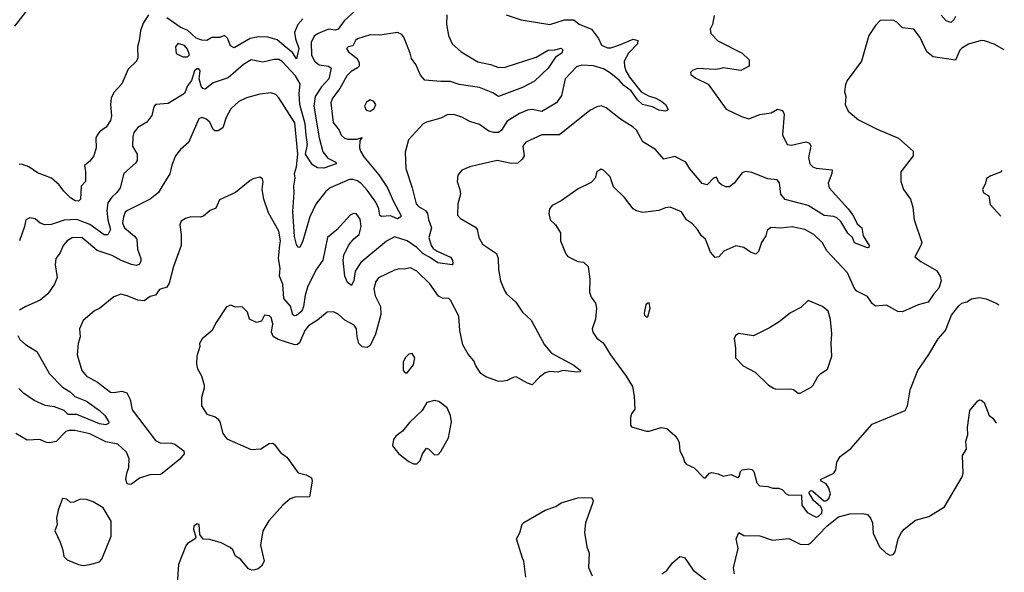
# Model space of a CAD drawing. Extents: x 1839239 to 1929705, y 762242 to 910352.
# Tile 385 of 429: x 1917288 to 1923429, y 866596 to 870045. Entities that reach past the tile are written whole.
import ezdxf

# ---------------------------------------------------------------- set-up
doc = ezdxf.new("R2010")
doc.units = 0

msp = doc.modelspace()

# ---------------------------------------------------------------- linework, layer by layer
at = {"layer": '0CON10XD'}
for points in [[(1917258.4, 870005), (1917362.7, 870137.3)], [(1919385, 870104.3), (1919311.8, 870038.2), (1919275, 869985.4), (1919255, 869979.6), (1919213.9, 869986.1), (1919145, 869956.9), (1919125, 869941.9), (1919107, 869903), (1919108.1, 869825), (1919126, 869785), (1919155, 869762.3), (1919215, 869754.1), (1919231.7, 869741.7), (1919216.6, 869675), (1919170.8, 869625), (1919131.9, 869565), (1919122.7, 869505), (1919156.4, 869306.4), (1919179.2, 869219.2), (1919210.8, 869180.8), (1919260, 869155), (1919262.5, 869145), (1919185, 869117.5), (1919145, 869120.8), (1919115, 869139.1), (1919070.6, 869205), (1919082.4, 869265), (1919075.6, 869324.4), (1919068.6, 869395), (1919034.7, 869515), (1919031.5, 869585), (1919038.2, 869645), (1919007.5, 869695), (1918925, 869783.8), (1918905, 869796), (1918875, 869795.9), (1918805, 869780), (1918732.5, 869795), (1918685, 869764.6), (1918587.6, 869682.4), (1918495, 869650.9), (1918445, 869610.6), (1918431.2, 869615), (1918419.4, 869629.4), (1918407.1, 869675), (1918413.3, 869725), (1918405, 869737.5), (1918393, 869737), (1918377.5, 869725), (1918360, 869665), (1918335, 869632.5), (1918316.2, 869585), (1918215, 869522), (1918135, 869515.8), (1918125, 869500), (1918112.7, 869447.3), (1918082, 869405), (1918025, 869371.4), (1918000.2, 869339.8), (1917993.1, 869315), (1917991.5, 869255), (1918021.4, 869205), (1918020, 869165), (1918010.5, 869149.5), (1917938.1, 869085), (1917914.7, 868995.3), (1917895, 868967.1), (1917862.1, 868937.9), (1917838.6, 868901.4), (1917832.5, 868855), (1917838.7, 868795), (1917854.1, 868735.9), (1917838.8, 868701.2), (1917815, 868701.2), (1917725, 868766), (1917645, 868796.8), (1917565, 868792.9), (1917485, 868766.7), (1917445, 868764.3), (1917415, 868774), (1917385, 868801.2), (1917352.3, 868807.7), (1917326.7, 868795), (1917318.8, 868755), (1917286.5, 868665)], [(1920322.5, 870075), (1920415, 870044.2), (1920594.4, 870014.4), (1920685, 870044.7), (1920745, 870044.6), (1920777.6, 870017.6), (1920854.3, 869985), (1920897.6, 869927.6), (1920916.4, 869885), (1920955, 869869.8), (1920975, 869869.2), (1921025, 869884.8), (1921115, 869922.5), (1921143.8, 869915), (1921141.4, 869895), (1921085, 869836.5), (1921058.8, 869785), (1921059.7, 869755), (1921069.1, 869725), (1921090.8, 869685), (1921165, 869594.2), (1921208.9, 869568.9), (1921255, 869555.7), (1921294, 869535), (1921316, 869515), (1921332.5, 869485), (1921329.3, 869480.7), (1921315, 869473.8), (1921275, 869480), (1921235, 869500.8), (1921173.3, 869515), (1921141.5, 869545), (1921101.7, 869601.7), (1921055, 869633.6), (1921027, 869667), (1920966.2, 869715), (1920928.4, 869738.4), (1920865.9, 869755.9), (1920795, 869760.9), (1920760, 869750), (1920690.5, 869675), (1920668, 869572), (1920635.5, 869525), (1920545, 869472.3), (1920485, 869484.4), (1920455, 869479.5), (1920405, 869458.9), (1920328.5, 869411.5), (1920292.5, 869355), (1920275, 869341.1), (1920245, 869340.9), (1920215, 869350), (1920155, 869390.6), (1920095, 869409.2), (1920045.4, 869435.4), (1919995, 869452.9), (1919955, 869450.8), (1919915, 869430.8), (1919825, 869405.8), (1919805, 869394), (1919714, 869295), (1919691.7, 869218.3), (1919695.5, 869115.5), (1919735.5, 868995), (1919760.9, 868895), (1919775, 868879.5), (1919818.6, 868855), (1919831.8, 868835), (1919837.5, 868797.5), (1919855.5, 868745), (1919840.8, 868685), (1919855.4, 868635), (1919867.6, 868617.6), (1919891.1, 868601.1), (1919975, 868563.1), (1919988.2, 868545), (1919989.7, 868520.3), (1919985, 868514.3), (1919895, 868526.7), (1919845, 868563.6), (1919805, 868584.3), (1919765, 868622.4), (1919705, 868664.6), (1919625, 868689.1), (1919575, 868662.5), (1919415, 868529.2), (1919380.4, 868475), (1919371.8, 868418.2), (1919356.7, 868385), (1919332.7, 868405), (1919315, 868444), (1919306.4, 868543.6), (1919310.6, 868575), (1919341.2, 868638.8), (1919372.6, 868677.4), (1919404.5, 868705), (1919418.8, 868755), (1919410.9, 868800.9), (1919385.9, 868835.9), (1919365, 868833.8), (1919350, 868825), (1919266.6, 868733.4), (1919208.9, 868685), (1919178.1, 868545), (1919135, 868482), (1919083.1, 868375), (1919068.8, 868325), (1919059.1, 868255), (1919047.5, 868225), (1919015, 868198.1), (1919005, 868195.7), (1918992.5, 868202.5), (1918976.5, 868256.5), (1918935.4, 868305), (1918930, 868395), (1918908.4, 868445), (1918912.3, 868495), (1918901.6, 868555), (1918910.6, 868639.4), (1918913.8, 868665), (1918903.5, 868725), (1918838.9, 868838.9), (1918810, 868925), (1918801.2, 868985), (1918806.7, 869035), (1918801.7, 869051.7), (1918785, 869062.5), (1918745, 869051.2), (1918725, 869041.2), (1918635, 868966), (1918535, 868920), (1918511.5, 868868.5), (1918476.7, 868855), (1918435, 868818), (1918415, 868812.5), (1918355.9, 868814.1), (1918322.5, 868805), (1918295, 868786.7), (1918286.2, 868765), (1918295.7, 868705), (1918294.5, 868635), (1918247.1, 868505), (1918220.5, 868399.5), (1918205, 868376), (1918159.1, 868360.9), (1918135, 868326.2), (1918101.7, 868318.3), (1918065, 868290.8), (1918025, 868294.4), (1917958.3, 868321.7), (1917918.8, 868331.2), (1917875, 868316.2), (1917785, 868242), (1917755, 868228), (1917685, 868166.7), (1917660.8, 868115), (1917665.7, 868065), (1917652.5, 868025), (1917645.9, 867954.1), (1917675.6, 867855), (1917705, 867821.1), (1917772.6, 867782.6), (1917855, 867721.4), (1917875, 867718.1), (1917925, 867725.8), (1917955.5, 867715.5), (1917976.9, 867675), (1917989.5, 867609.5), (1918135, 867418), (1918165, 867404.3), (1918235, 867402.9), (1918255, 867396.9), (1918311.2, 867355), (1918313.3, 867335), (1918287.2, 867302.8), (1918177.2, 867212.8), (1918165, 867207.1), (1918100, 867205), (1918036.4, 867183.6), (1917985, 867146.2), (1917975, 867143.3), (1917959.3, 867149.3), (1917950, 867175), (1917955.6, 867215), (1917968.7, 867251.3), (1917970.3, 867305), (1917954.6, 867345), (1917900, 867395), (1917825, 867410.5), (1917725, 867460.9), (1917632.1, 867482.1), (1917595, 867481.5), (1917575, 867474.4), (1917515, 867412.9), (1917473.2, 867403.2), (1917455, 867405.7), (1917414.4, 867425.6), (1917335, 867420.8), (1917265, 867461.9)], [(1918092, 870075), (1918057.4, 870022.6), (1918040.6, 869975), (1918034.3, 869915), (1918023.1, 869875), (1918024.2, 869805.8), (1918017.5, 869785), (1917965, 869736.7), (1917925.7, 869645), (1917875, 869590), (1917858.2, 869555), (1917854.7, 869515), (1917861.5, 869445), (1917853.6, 869416.4), (1917827.1, 869375), (1917785.3, 869344.7), (1917770.5, 869325), (1917762.5, 869305), (1917764.3, 869245.7), (1917750, 869195), (1917725, 869161.4), (1917692.9, 869135), (1917699.5, 869095), (1917698.2, 869035), (1917670.9, 869005), (1917666.4, 868925), (1917655, 868912), (1917635, 868914.4), (1917605, 868933.5), (1917563.6, 868973.6), (1917533.6, 869015), (1917486.4, 869056.4), (1917398.3, 869088.3), (1917345, 869126.5), (1917305, 869141.9), (1917285, 869143.1)], [(1919951.5, 870075), (1919949.4, 870015), (1919962.1, 869945), (1919985, 869894.3), (1920041.9, 869845), (1920145, 869782.1), (1920225.4, 869765.4), (1920276.8, 869746.8), (1920315, 869748.9), (1920509.1, 869810.9), (1920584, 869854), (1920625, 869856), (1920665, 869866.2), (1920676.1, 869856.1), (1920669.2, 869835), (1920630, 869810), (1920585, 869742.2), (1920498.9, 869661.1), (1920425, 869622.2), (1920275, 869565.5), (1920239, 869589), (1920155, 869622.5), (1920029.8, 869639.8), (1919975, 869658.4), (1919915, 869658.1), (1919815, 869668.1), (1919787.6, 869697.6), (1919759.1, 869765), (1919731.7, 869801.7), (1919724.2, 869835), (1919684.4, 869935), (1919672, 869952), (1919645, 869965.6), (1919535, 869947.9), (1919475, 869950), (1919395, 869924.5), (1919383.3, 869915), (1919365, 869881.2), (1919337.5, 869875), (1919326.7, 869865), (1919338, 869845), (1919393.4, 869803.4), (1919405.5, 869775), (1919404.4, 869755), (1919395, 869743.3), (1919355, 869721.2), (1919329.2, 869695), (1919285.4, 869615), (1919239.2, 869555), (1919227.7, 869525), (1919243.8, 869403.8), (1919280, 869355), (1919293.5, 869325), (1919314.8, 869304.8), (1919335, 869299.7), (1919390.4, 869299.6), (1919425, 869310), (1919408.7, 869291.3), (1919407.2, 869245), (1919414.1, 869225), (1919435, 869187.9), (1919527.1, 869077.1), (1919583.1, 868995), (1919619.2, 868909.2), (1919665.6, 868825), (1919665, 868813.8), (1919645, 868802.5), (1919600.1, 868820.1), (1919545, 868816), (1919535, 868823.8), (1919528.8, 868865), (1919508.6, 868905), (1919455, 868980.7), (1919420.1, 869020.1), (1919395, 869038.4), (1919365, 869047.6), (1919345, 869046.7), (1919224.2, 868995), (1919195, 868970), (1919135, 868892.9), (1919097.2, 868815), (1919055, 868663.8), (1919035, 868623.8), (1919025, 868626.2), (1919015, 868641.2), (1919001.7, 868691.7), (1918991.6, 868848.4), (1918999.8, 868965), (1918996.9, 869005), (1919005.2, 869055.2), (1919001.4, 869085), (1919014.4, 869125.6), (1919023.8, 869205), (1919005, 869400.8), (1918905, 869556), (1918885, 869578), (1918855, 869588), (1918785, 869580.6), (1918703.1, 869556.9), (1918655, 869534.4), (1918605, 869488), (1918576.7, 869435), (1918555, 869370), (1918525, 869352), (1918505, 869352), (1918495, 869358.8), (1918473.1, 869405), (1918450, 869425), (1918425, 869433.8), (1918405.5, 869425), (1918341.1, 869278.9), (1918290.8, 869235), (1918260.8, 869195), (1918236.4, 869136.4), (1918225, 869082.5), (1918176.9, 869005), (1918153.6, 868966.4), (1918102.5, 868925), (1917959.5, 868855), (1917946.3, 868843.7), (1917934.6, 868815), (1917929.7, 868775), (1917942.1, 868745), (1918004.4, 868694.4), (1918019.4, 868675), (1918021.9, 868611.9), (1918043.1, 868555), (1918042.7, 868535), (1918032.4, 868517.6), (1918015, 868510.5), (1917985, 868516.2), (1917921, 868541), (1917865, 868573.8), (1917770.8, 868605), (1917675, 868686.2), (1917615, 868683.8), (1917584.7, 868665.3), (1917558.9, 868635), (1917539.6, 868590.4), (1917514, 868555), (1917510, 868515), (1917522, 868435), (1917505.8, 868395), (1917464.3, 868335), (1917416, 868294), (1917325.6, 868254.4), (1917287, 868233)], [(1919055, 870050.3), (1919021.9, 870015), (1919003, 869965), (1919009, 869925), (1919029.2, 869865), (1919015, 869800), (1918989.5, 869839.5), (1918950.7, 869870.7), (1918895, 869918.6), (1918835, 869934.7), (1918775, 869937.9), (1918725, 869927.6), (1918625, 869869.7), (1918602.2, 869882.2), (1918585, 869930), (1918565, 869946), (1918537.2, 869932.8), (1918487.4, 869932.6), (1918455, 869914.4), (1918425, 869916.7), (1918389.4, 869929.4), (1918336.4, 869976.4), (1918288.8, 869998.8), (1918205.9, 870055.9)], [(1921618.6, 870071.4), (1921610, 870015), (1921594.2, 869985), (1921599.1, 869959.1), (1921642.6, 869912.6), (1921795, 869835.7), (1921837.5, 869795), (1921837.5, 869755), (1921785, 869728.1), (1921675, 869743.5), (1921655, 869738.5), (1921625, 869734.3), (1921515, 869740), (1921485, 869727.5), (1921472.5, 869715), (1921473.6, 869703.6), (1921505, 869680), (1921582.7, 869642.7), (1921695, 869486), (1921790.9, 869440.9), (1921835, 869426.9), (1921905, 869452), (1921975, 869462.9), (1922015, 869486.9), (1922045, 869477.5), (1922055.5, 869454.5), (1922045.6, 869325.6), (1922073.8, 869265), (1922102, 869262), (1922192.1, 869282.1), (1922214.5, 869274.5), (1922223.1, 869255), (1922208.6, 869185), (1922215.8, 869145), (1922235, 869125.8), (1922255, 869118.6), (1922355, 869107.5), (1922353.8, 869085), (1922330, 869025), (1922336, 868995), (1922454.7, 868864.7), (1922489.2, 868819.1), (1922511.5, 868771.5), (1922541.4, 868745), (1922548.9, 868695), (1922586, 868635), (1922585, 868623.3), (1922575, 868621.2), (1922495, 868651.4), (1922482.2, 868685), (1922453.2, 868713.2), (1922410.4, 868785), (1922385, 868809.1), (1922365, 868816.5), (1922305, 868822.1), (1922205, 868885.3), (1922061.9, 868921.9), (1922036.2, 868956.2), (1922026.5, 869026.5), (1922012.5, 869045), (1921955, 869051.6), (1921855, 869090.8), (1921815, 869097.7), (1921795, 869088.2), (1921745, 869024.4), (1921715, 869002.5), (1921692.1, 869002.1), (1921665, 869014), (1921649.1, 869029.1), (1921633, 869063), (1921615, 869056.7), (1921575, 869014.2), (1921545, 869021.9), (1921525, 869046), (1921467.1, 869115), (1921442.9, 869155), (1921375, 869191.1), (1921304.5, 869174.5), (1921252.5, 869235), (1921175, 869281.9), (1921135, 869354.3), (1921115, 869374.4), (1921034.6, 869424.6), (1920946.7, 869495), (1920915, 869506.7), (1920888.3, 869501.7), (1920845, 869477.1), (1920655, 869326), (1920544.7, 869325.3), (1920445, 869279.4), (1920425.7, 869255), (1920434, 869195), (1920422, 869175), (1920395, 869150), (1920355, 869146.5), (1920265.5, 869165.5), (1920148, 869138), (1920095, 869125.8), (1920045, 869106), (1920020, 869075), (1920016.2, 869035), (1920034, 868985), (1920037.5, 868955), (1920021.1, 868895), (1920019.5, 868825), (1920037.5, 868805), (1920130.7, 868750.7), (1920141.4, 868735), (1920150.8, 868685), (1920174.6, 868644.6), (1920262, 868585), (1920272.5, 868555), (1920274.3, 868485), (1920286, 868415), (1920310.8, 868355), (1920325, 868333.8), (1920381.7, 868281.7), (1920425, 868218.8), (1920478.8, 868168.8), (1920561.9, 868015), (1920605, 867963.2), (1920745, 867888.5), (1920786.7, 867855), (1920783.3, 867846.7), (1920765.4, 867844.6), (1920675.4, 867854.6), (1920645, 867846), (1920595, 867848.8), (1920565, 867840.6), (1920529.2, 867815), (1920485, 867766.7), (1920455, 867776), (1920385, 867815.8), (1920365, 867812), (1920327.7, 867792.3), (1920295, 867786.9), (1920269.9, 867789.9), (1920196.4, 867816.4), (1920165, 867837.5), (1920132.9, 867885), (1920120.8, 867915), (1920085, 867957.5), (1920052.2, 868015), (1920033.5, 868105), (1920026.2, 868195), (1919974.2, 868295), (1919965, 868305.8), (1919925, 868306.9), (1919899.8, 868319.8), (1919846.4, 868396.4), (1919765, 868474.4), (1919725, 868496.5), (1919685, 868486.9), (1919655, 868490.4), (1919625, 868481.8), (1919526.9, 868433.1), (1919509.8, 868410.2), (1919497.3, 868365), (1919505, 868321.2), (1919538.8, 868255), (1919539.6, 868205), (1919507.3, 868082.7), (1919475, 868012), (1919455, 867999.2), (1919425, 868004.2), (1919403.8, 868023.8), (1919392.9, 868065), (1919389.5, 868115), (1919375, 868139.2), (1919315, 868170.6), (1919275, 868207.5), (1919245, 868222.5), (1919205, 868218.6), (1919145, 868169.6), (1919089.6, 868135), (1919066.5, 868105), (1919032.6, 868027.4), (1919021.8, 868018.2), (1919005, 868016), (1918899.3, 868049.3), (1918868.3, 868068.3), (1918857.8, 868095), (1918866.2, 868146.2), (1918856.1, 868186.1), (1918847, 868197), (1918815, 868200), (1918795.7, 868164.3), (1918765, 868155.9), (1918720.8, 868175), (1918709.1, 868219.1), (1918675, 868253.3), (1918635, 868250), (1918605, 868263.8), (1918577.7, 868252.3), (1918510.3, 868149.7), (1918488, 868105), (1918426.1, 868053.9), (1918410, 868025), (1918411.2, 868005), (1918392.5, 867945), (1918390, 867895), (1918396.2, 867865), (1918422.3, 867822.3), (1918438, 867765), (1918438.1, 867745), (1918421.9, 867688.1), (1918421.2, 867635), (1918455, 867583.6), (1918506.8, 867566.8), (1918524.6, 867554.6), (1918535.4, 867535.4), (1918555, 867462.5), (1918579.5, 867429.5), (1918732.7, 867362.7), (1918792.3, 867367.7), (1918845, 867400), (1918865, 867402.5), (1918875.9, 867395.9), (1918914.2, 867344.2), (1918953.9, 867313.9), (1919025, 867217.5), (1919075, 867203.8), (1919107.5, 867185), (1919112.5, 867165), (1919095, 867067.5), (1919004.2, 867065.8), (1918975, 867053.8), (1918928.8, 867015), (1918841.7, 866918.3), (1918804.4, 866855), (1918790.6, 866765), (1918813.8, 866665), (1918795.9, 866634.1), (1918775, 866617.5), (1918755, 866612.5), (1918735, 866610), (1918715, 866617.5), (1918665, 866677.5), (1918635, 866697.5), (1918616.6, 866736.6), (1918600.2, 866750.2), (1918545, 866779.4), (1918475, 866800), (1918432.9, 866802.9), (1918412, 866832), (1918407.5, 866895), (1918395, 866899.2), (1918374.3, 866885), (1918372, 866865), (1918386.4, 866816.4), (1918383.3, 866805), (1918335, 866776.7), (1918325, 866762.5), (1918278.8, 866645), (1918270, 866525)], [(1923428.9, 869856.9), (1923365, 869891.8), (1923305, 869913.3), (1923285, 869914.4), (1923205, 869891.1), (1923163.1, 869866.9), (1923152.5, 869855), (1923125, 869792.5), (1922985, 869812.9), (1922946.4, 869845), (1922905, 869932.5), (1922865, 869985.8), (1922795, 869993.8), (1922758.8, 870028.8), (1922735, 870041.2), (1922655, 870040), (1922625, 870007.5), (1922584.3, 869945.7), (1922537.5, 869785), (1922449.2, 869665), (1922438.8, 869641.2), (1922432.5, 869595), (1922441.2, 869565), (1922436.2, 869515), (1922455, 869473.3), (1922519.5, 869419.5), (1922635, 869362), (1922770, 869305), (1922861.2, 869225), (1922861.2, 869195), (1922784.1, 869095.9), (1922783.3, 869035), (1922800, 868985), (1922843.8, 868925), (1922858.8, 868875), (1922865.8, 868795.8), (1922914, 868655), (1922908.8, 868635), (1922870, 868565), (1922907.5, 868535), (1923005, 868479.2), (1923028.9, 868445), (1923034.4, 868415), (1923021.2, 868368.8), (1922990, 868335), (1922955, 868282), (1922892.5, 868265), (1922795, 868221.4), (1922765, 868224.4), (1922695, 868263.5), (1922625, 868256.9), (1922605, 868274.2), (1922575, 868316.7), (1922530.3, 868339.7), (1922510.1, 868350.1), (1922495, 868367.1), (1922450.9, 868465), (1922321.4, 868601.4), (1922295, 868651.4), (1922241.4, 868705), (1922185, 868736.2), (1922105, 868751.5), (1922034.4, 868744.4), (1921972.9, 868747.1), (1921950, 868730), (1921940.8, 868695), (1921915, 868653.3), (1921895, 868597.5), (1921878.3, 868581.7), (1921845, 868594), (1921805, 868623.8), (1921755, 868633.3), (1921679.3, 868600.7), (1921647.5, 868565), (1921625, 868560), (1921596, 868595), (1921564.4, 868674.4), (1921540, 868695), (1921515.6, 868735.6), (1921485, 868770), (1921446.1, 868796.1), (1921415, 868846.7), (1921345, 868873.8), (1921315, 868870), (1921275, 868854), (1921175, 868842), (1921132.7, 868852.7), (1921114.2, 868864.2), (1921060, 868935), (1920991.2, 869001.2), (1920970, 869065), (1920930, 869105), (1920915, 869112.5), (1920887.5, 869095), (1920877.5, 869055), (1920852.3, 869027.7), (1920771.7, 868988.3), (1920665, 868914), (1920608.8, 868885), (1920593.3, 868865), (1920587.5, 868835), (1920596.4, 868796.4), (1920630, 868765), (1920660, 868715), (1920660, 868665), (1920694.2, 868584.2), (1920707.7, 868567.7), (1920770, 868535), (1920805, 868532.5), (1920833.3, 868505), (1920844, 868425), (1920842, 868345), (1920853, 868313), (1920880, 868275), (1920885.8, 868245), (1920879.2, 868175), (1920859.2, 868115), (1920862, 868095), (1920886.8, 868056.8), (1920927.4, 868027.4), (1920972.4, 867952.4), (1921070.9, 867820.9), (1921110, 867755), (1921120, 867695), (1921123.8, 867615), (1921103.3, 867585), (1921097, 867563), (1921097.5, 867515), (1921103.9, 867503.9), (1921197, 867477), (1921215, 867476.7), (1921289.3, 867500.7), (1921325, 867493.3), (1921375, 867449.2), (1921391.9, 867425), (1921400.6, 867405), (1921405.8, 867355), (1921426.2, 867315), (1921433.8, 867285), (1921445, 867271.2), (1921495, 867247.5), (1921555, 867186.7), (1921565, 867186.7), (1921590, 867215), (1921605, 867219.2), (1921645, 867210.5), (1921675, 867196.4), (1921725, 867205.7), (1921765, 867188), (1921775.5, 867194.5), (1921783.3, 867225), (1921794, 867235), (1921835, 867241.2), (1921855, 867237.3), (1921866.5, 867225), (1921885.6, 867155), (1921901.2, 867135), (1921955, 867131.2), (1921985, 867122), (1922022.3, 867122.3), (1922045, 867111.2), (1922068.8, 867085), (1922085, 867078.6), (1922165, 867080), (1922165.8, 867015), (1922199.1, 866969.1), (1922255, 866940.9), (1922268.8, 866945), (1922290, 866965), (1922293.8, 866985), (1922285.3, 867005.3), (1922238.8, 867045), (1922210, 867095), (1922223, 867107), (1922235, 867103.3), (1922303, 867043), (1922315, 867042.8), (1922335, 867057.8), (1922344.1, 867085), (1922335, 867121.1), (1922317.9, 867147.9), (1922287.5, 867165), (1922283.3, 867175), (1922366.5, 867215), (1922377.8, 867235), (1922385, 867283.3), (1922405, 867318), (1922471.2, 867368.8), (1922605, 867521.2), (1922810, 867605), (1922826.2, 867635), (1922842, 867735), (1922889.4, 867855), (1922959.2, 867955), (1923017.3, 868052.7), (1923061.2, 868105), (1923099.4, 868200.6), (1923145, 868258.8), (1923163.3, 868275), (1923195, 868283.8), (1923225, 868303.8), (1923275, 868310.8), (1923315, 868302), (1923382.7, 868272.7), (1923395.7, 868264.9)], [(1923124.1, 870064.1), (1923115, 870044), (1923095, 870027.5), (1923066.8, 870036.8), (1923035, 870072.5)], [(1918335, 869812.5), (1918346.7, 869825), (1918335, 869860), (1918315, 869883.3), (1918273.9, 869896.1), (1918260, 869875), (1918263.8, 869833.8), (1918305, 869813.3), (1918335, 869812.5)], [(1919475, 869474.4), (1919499.4, 869490.6), (1919509.2, 869515), (1919496.2, 869535), (1919475, 869544), (1919450.3, 869529.7), (1919439.2, 869505), (1919449.7, 869479.7), (1919475, 869474.4)], [(1923413.2, 869102.7), (1923405, 869092.5), (1923345, 869070), (1923317, 869053), (1923312.5, 869025), (1923292.5, 868985), (1923300, 868965), (1923333.3, 868945), (1923341.7, 868891.7), (1923407.3, 868818.1)], [(1921205, 868190), (1921220, 868245), (1921215, 868277.5), (1921205, 868276.7), (1921193.3, 868265), (1921183, 868213), (1921185, 868200), (1921195, 868190), (1921205, 868190)], [(1922155, 867714), (1922225, 867752.5), (1922237.5, 867765), (1922265, 867817.5), (1922285, 867837.5), (1922326.4, 867863.6), (1922352.5, 867945), (1922349.2, 868025), (1922354.1, 868084.1), (1922344.3, 868174.3), (1922330, 868225), (1922295.7, 868255.7), (1922205, 868292.5), (1922160.5, 868249.5), (1922095, 868216), (1922025, 868159.2), (1921965, 868121.2), (1921865, 868072.5), (1921773.6, 868086.4), (1921752.5, 868075), (1921743.3, 868055), (1921752.5, 867995), (1921753.3, 867935), (1921800, 867885), (1921876.1, 867846.1), (1921957.5, 867765), (1921990, 867745), (1922005, 867740), (1922095, 867741.2), (1922115, 867736.7), (1922144.3, 867714.3), (1922155, 867714)], [(1917276.6, 868075), (1917288.3, 868048.3), (1917325, 868017.9), (1917396, 867975), (1917475, 867834.4), (1917555, 867752.1), (1917602.3, 867722.3), (1917632.8, 867692.8), (1917705, 867663.4), (1917785.6, 867605), (1917820, 867575), (1917844.4, 867535), (1917841.9, 867525), (1917825, 867516.4), (1917785, 867523.4), (1917645, 867581.7), (1917590.7, 867580.7), (1917565, 867605.1), (1917505, 867627.9), (1917447.3, 867637.3), (1917379.2, 867669.2), (1917311.9, 867715), (1917282.4, 867742.4)], [(1919705, 867840), (1919745, 867890), (1919753.3, 867935), (1919735, 867962.5), (1919715, 867957.5), (1919695, 867937.5), (1919680.7, 867909.3), (1919680, 867855), (1919691.7, 867841.7), (1919705, 867840)], [(1919765, 867272.5), (1919786.7, 867295), (1919800, 867335), (1919825, 867370), (1919840, 867365), (1919875, 867330), (1919898.3, 867331.7), (1919915, 867350), (1919963.3, 867435), (1919980.8, 867535), (1919976, 867575), (1919955, 867623.3), (1919901.7, 867661.7), (1919875, 867668.8), (1919827.5, 867655), (1919797.5, 867605), (1919718.8, 867531.2), (1919675, 867476.2), (1919633.3, 867445), (1919620, 867425), (1919613.8, 867385), (1919653.3, 867335), (1919715, 867286.7), (1919743.6, 867273.6), (1919765, 867272.5)], [(1921746.2, 866586.2), (1921740, 866625), (1921768.8, 866745), (1921756, 866805), (1921772.5, 866845), (1921805, 866826), (1921904.3, 866824.3), (1921984, 866796), (1922085, 866808), (1922155, 866772), (1922205, 866770), (1922225, 866782), (1922322.5, 866885), (1922395, 866942.5), (1922465, 866960.8), (1922545, 866964), (1922576.1, 866956.1), (1922594.2, 866934.2), (1922606, 866905), (1922610.7, 866840.7), (1922650, 866755), (1922692.5, 866715), (1922715, 866703.8), (1922735, 866708), (1922748.5, 866725), (1922767.5, 866805), (1922787.3, 866845), (1922804.6, 866865), (1922875, 866921.2), (1922957.5, 866945), (1923055, 867004.2), (1923167.1, 867192.9), (1923171.5, 867215), (1923169.2, 867325), (1923192.5, 867365), (1923188, 867415), (1923202, 867455), (1923199.5, 867500.5), (1923214, 867606), (1923264.3, 867665.7), (1923275, 867672.5), (1923285, 867670), (1923302.5, 867655), (1923335.5, 867575.5), (1923357.7, 867557.7), (1923375, 867532.5), (1923380.4, 867530)], [(1917685, 866639.4), (1917725, 866644.5), (1917785, 866661.9), (1917800.7, 866679.3), (1917858.3, 866821.7), (1917858, 866915), (1917809.5, 866999.5), (1917745.9, 867035.9), (1917705, 867050), (1917665, 867052.5), (1917626.4, 867033.6), (1917605, 867032.5), (1917581.7, 867051.7), (1917555, 867056.2), (1917527.5, 866985), (1917517.5, 866935), (1917522.5, 866895), (1917506.7, 866855), (1917540, 866785), (1917556.7, 866735), (1917562.5, 866695), (1917585, 866673.3), (1917655, 866646), (1917685, 866639.4)], [(1920445.6, 866565.6), (1920433.1, 866665), (1920425, 866683.8), (1920387.1, 866805), (1920406.6, 866843.4), (1920422.9, 866897.1), (1920432.3, 866907.7), (1920566.2, 866985), (1920632.7, 867007.3), (1920665, 867030), (1920769.7, 867060.3), (1920853.8, 867063.8), (1920863.8, 867045), (1920860.8, 867025), (1920817.1, 866905), (1920811.4, 866845), (1920824.3, 866755), (1920840, 866715), (1920835.7, 866625.7), (1920858.6, 866575)], [(1921292.3, 866587.7), (1921325, 866606.7), (1921360, 866655), (1921405.9, 866694.1), (1921435, 866688.8), (1921488.8, 866608.8), (1921579.5, 866539.5)]]:
    msp.add_lwpolyline(points, dxfattribs=at)

doc.saveas('drawing.dxf')
